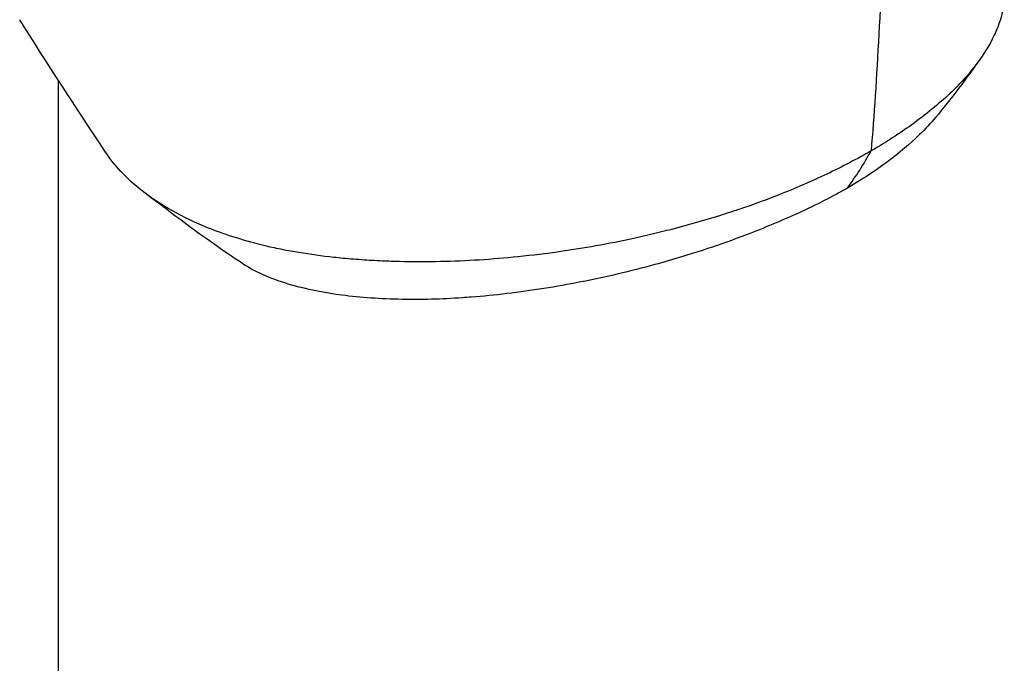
# Model space of a CAD drawing. Header units: millimetres. Extents: x 0 to 7374, y 0 to 4200.
# Tile 626 of 656: x 4687 to 4820, y 2698 to 2785. Entities that reach past the tile are written whole.
import ezdxf

# ---------------------------------------------------------------- set-up
doc = ezdxf.new("R2010")
doc.units = ezdxf.units.MM
doc.header["$LTSCALE"] = 0.2
doc.layers.add('01_Object Line', color=4, linetype='Continuous')

# ---------------------------------------------------------------- blocks, each defined once
blk = doc.blocks.new('A$C90bc888d')
blk.add_line((188.79, 518.36), (188.79, 956.92))
blk.add_ellipse((227.59, 1027.97), major_axis=(55.68, -96.46), ratio=0.577338, start_param=0.24836, end_param=0.334126)
for points, knots in [([(299.23, 1030.59), (300.28, 1011.99), (300.44, 995.94), (300.18, 982.15), (299.91, 968.36), (299.22, 956.84), (298.46, 947.39)], [0, 0, 0, 0, 0.5, 0.5, 0.5, 1, 1, 1, 1]), ([(316.43, 967.46), (316.36, 966.92), (316.25, 966.38), (315.91, 965.07), (315.64, 964.29), (315.15, 963.16), (314.98, 962.81), (314.15, 961.17), (313.3, 959.87), (311.5, 957.61), (310.62, 956.63), (308.2, 954.25), (306.52, 952.82), (302.77, 950.04), (300.73, 948.7), (298.46, 947.39)], [9.861574, 9.861574, 9.861574, 9.861574, 10.236224, 10.236224, 10.77586, 10.77586, 11.0135, 11.0135, 11.919346, 11.919346, 12.597116, 12.597116, 13.609698, 13.609698, 14.62284, 14.62284, 14.62284, 14.62284]), ([(307.15, 951.89), (306.51, 951.13), (305.79, 950.35), (303.73, 948.36), (302.28, 947.13), (299.86, 945.33), (298.99, 944.72), (297.2, 943.54), (296.25, 942.95), (295.26, 942.37)], [-2.222468, -2.222468, -2.222468, -2.222468, -1.690162, -1.690162, -0.844455, -0.844455, -0.423499, -0.423499, -0.000001, -0.000001, -0.000001, -0.000001]), ([(298.46, 947.39), (296.55, 946.29), (294.59, 945.26), (290.38, 943.27), (288.2, 942.32), (284.4, 940.83), (282.84, 940.25), (280.33, 939.39), (279.41, 939.09), (276.01, 938.01), (273.47, 937.29), (269.45, 936.27), (267.96, 935.92), (264.75, 935.22), (263.02, 934.87), (259.73, 934.28), (258.15, 934.03), (254.67, 933.53), (252.74, 933.3), (247.31, 932.75), (243.8, 932.52), (238.5, 932.41), (236.62, 932.41), (234.49, 932.46), (234.21, 932.47), (233.59, 932.49), (233.24, 932.5), (231.93, 932.55), (230.98, 932.61), (229.09, 932.73), (228.15, 932.81), (226.82, 932.93), (226.4, 932.98), (224.34, 933.2), (222.77, 933.41), (220.5, 933.79), (219.76, 933.92), (218.66, 934.14), (218.3, 934.22), (216.48, 934.62), (215.09, 934.97), (212.48, 935.74), (211.25, 936.15), (209.53, 936.79), (208.98, 937.01), (206.71, 937.95), (205.11, 938.74), (201.05, 941.12), (198.92, 942.8), (196.4, 945.52), (195.68, 946.43), (195.06, 947.37)], [0.000001, 0.000001, 0.000001, 0.000001, 0.80676, 0.80676, 1.613192, 1.613192, 2.147474, 2.147474, 2.450992, 2.450992, 3.264414, 3.264414, 3.726842, 3.726842, 4.252174, 4.252174, 4.730344, 4.730344, 5.307349, 5.307349, 6.354307, 6.354307, 6.939167, 6.939167, 7.029371, 7.029371, 7.147426, 7.147426, 7.463958, 7.463958, 7.785402, 7.785402, 7.92361, 7.92361, 8.469515, 8.469515, 8.732461, 8.732461, 8.864314, 8.864314, 9.389857, 9.389857, 9.894845, 9.894845, 10.139254, 10.139254, 10.923429, 10.923429, 12.288079, 12.288079, 12.964372, 12.964372, 12.964372, 12.964372]), ([(295.26, 942.37), (294.26, 941.8), (293.21, 941.23), (291.04, 940.13), (289.9, 939.58), (286.46, 938), (284.03, 936.98), (279.84, 935.39), (278.13, 934.78), (274.06, 933.43), (271.69, 932.71), (265.99, 931.15), (262.65, 930.37), (257.63, 929.38), (255.96, 929.08), (252.63, 928.56), (250.97, 928.33), (247.7, 927.94), (246.09, 927.78), (244.11, 927.63), (243.71, 927.6), (240.49, 927.38), (237.75, 927.31), (232.28, 927.41), (229.56, 927.6), (224.97, 928.2), (223.04, 928.57), (218.62, 929.71), (216.35, 930.59), (214.22, 931.82), (213.95, 931.99), (213.68, 932.16)], [-9.142024, -9.142024, -9.142024, -9.142024, -8.794924, -8.794924, -8.449908, -8.449908, -7.756766, -7.756766, -7.295116, -7.295116, -6.679703, -6.679703, -5.842537, -5.842537, -5.421955, -5.421955, -5.000682, -5.000682, -4.583701, -4.583701, -4.479215, -4.479215, -3.723226, -3.723226, -2.885485, -2.885485, -2.192537, -2.192537, -1.153615, -1.153615, -0.992687, -0.992687, -0.992687, -0.992687]), ([(213.68, 932.16), (212.31, 933.06), (210.95, 933.99), (207.27, 936.59), (205.02, 938.27), (202.08, 940.49), (201.26, 941.11), (200.46, 941.72)], [0, 0, 0, 0, 0.491741, 0.491741, 1.364999, 1.364999, 1.714436, 1.714436, 1.714436, 1.714436])]:
    blk.add_open_spline(points, degree=3, knots=knots)
for points in [[(195.06, 947.37), (191.17, 953.25), (187.31, 959.14), (183.57, 965.09)], [(313.26, 959.91), (311.3, 957.11), (309.24, 954.4), (307.15, 951.89)]]:
    blk.add_open_spline(points, degree=3)

msp = doc.modelspace()

# ---------------------------------------------------------------- block references
at = {"layer": '01_Object Line'}
msp.add_blockref('A$C90bc888d', (4503.2, 1819.544), dxfattribs=at)

doc.saveas('drawing.dxf')
